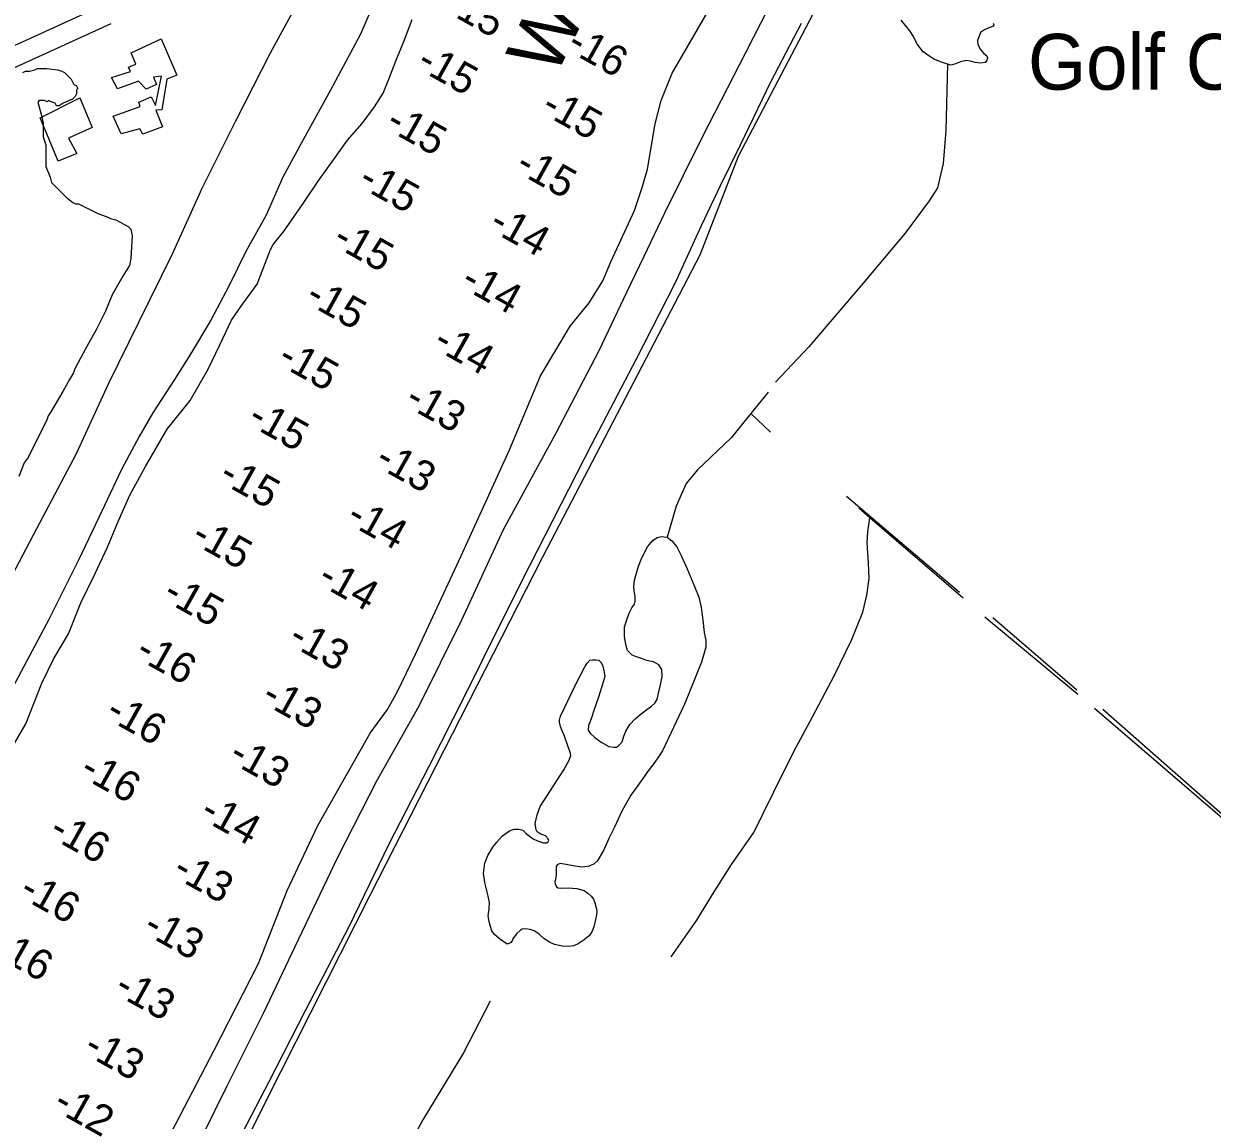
# Model space of a CAD drawing. Extents: x 3683402 to 3721514, y 487807 to 513565.
# Drawn here: x 3701138 to 3702904, y 502284 to 503914 of the extents above; entities that cross this region are included whole.
import ezdxf

# ---------------------------------------------------------------- set-up
doc = ezdxf.new("R2010")
doc.units = 0
for name, color, linetype in [('V-BLDG-IDEN', 7, 'Continuous'), ('V-BLDG-OTLN', 7, 'Continuous'), ('V-LEVE-TOET', 7, 'Continuous'), ('V-RIVR-IDEN', 7, 'Continuous'), ('V-ROAD-CNTR', 7, 'Continuous'), ('V-SITE-OTLN', 7, 'Continuous'), ('V-SITE-VEGE', 7, 'Continuous'), ('V-TOPO-SHOR', 7, 'Continuous'), ('V-TOPO-SPOT', 7, 'Continuous')]:
    doc.layers.add(name, color=color, linetype=linetype)

msp = doc.modelspace()

# ---------------------------------------------------------------- linework, layer by layer
at = {"layer": 'V-BLDG-OTLN'}
for points in [[(3701297.2, 503870.7), (3701341.7, 503891.4), (3701365.1, 503837.6), (3701350.3, 503831.9), (3701342.7, 503786), (3701334.1, 503785.7), (3701343.7, 503760.7), (3701314.5, 503749.9), (3701310, 503757.9), (3701282.4, 503750.4), (3701270.7, 503776.5), (3701310.8, 503791.2), (3701308.7, 503797.5), (3701327.1, 503805.6), (3701333.4, 503792.5), (3701342.2, 503836), (3701330.6, 503834.8), (3701335.1, 503823.8), (3701319.4, 503816.9), (3701308, 503828.7), (3701276.8, 503817.3), (3701267.8, 503834), (3701296.1, 503843.3), (3701293.1, 503849.5), (3701304.4, 503854)], [(3701221.2, 503803.8), (3701239.5, 503759.8), (3701204.4, 503744.2), (3701216.4, 503721.3), (3701189, 503709.9), (3701162.3, 503774.4)]]:
    msp.add_lwpolyline(points, close=True, dxfattribs=at)
at = {"layer": 'V-LEVE-TOET'}
for points in [[(3701100, 503056.4), (3701157, 503163.6), (3701215.5, 503274.3), (3701264.3, 503379.9), (3701309.1, 503471.4), (3701358.8, 503572.2), (3701402.6, 503669.5), (3701452.8, 503769.8), (3701504.5, 503871), (3701557.7, 503969.4)], [(3701669.6, 503972.2), (3701637.9, 503898.5), (3701593.5, 503815.4), (3701553.5, 503742.6), (3701522.8, 503686.1), (3701498, 503629.6), (3701467.7, 503575.5), (3701442.4, 503523.9), (3701415.6, 503473.7), (3701386.8, 503425.5), (3701361.9, 503385.2), (3701329.7, 503335.5), (3701309.2, 503300.6), (3701282.9, 503251.4), (3701249.2, 503180.1), (3701219, 503116.7), (3701174.7, 503028.7), (3701113.2, 502912.2)], [(3701384.3, 502222.9), (3701440, 502335.6), (3701494.6, 502444.4), (3701541.1, 502542.5), (3701604.4, 502675.2), (3701662.5, 502788.5), (3701725.4, 502900.2), (3701788.8, 503028.1), (3701850.7, 503162.2), (3701928.1, 503304.8), (3701992.5, 503428.2), (3702033.6, 503515.1), (3702059.7, 503568.8), (3702090.2, 503633.2), (3702146.3, 503745.9), (3702211.2, 503872.3), (3702255.7, 503960.1)], [(3702293, 503914.3), (3702247, 503827), (3702202, 503733.8), (3702172.5, 503673.3), (3702144, 503613.7), (3702105.3, 503527.9), (3702047.3, 503414.6), (3701981, 503287.8), (3701936.4, 503200.4), (3701876.9, 503083.8), (3701818.9, 502967.6), (3701793.2, 502915.4), (3701739, 502809), (3701680, 502694.4), (3701621, 502572.9), (3701556.2, 502447.9), (3701502, 502341.1), (3701423.6, 502190.8)]]:
    msp.add_lwpolyline(points, dxfattribs=at)
at = {"layer": 'V-ROAD-CNTR'}
for points in [[(3701254.5, 503941.1), (3700148.3, 503436.5)], [(3701266.9, 503913.8), (3700428.6, 503531.4)]]:
    msp.add_lwpolyline(points, dxfattribs=at)
at = {"layer": 'V-SITE-OTLN'}
msp.add_lwpolyline([(3701388.9, 502092.6), (3701498.3, 502314), (3701652.3, 502618.8), (3701908.9, 503121.9), (3702142.7, 503570.5), (3702199.6, 503717.1), (3702384.9, 504070.8), (3702587.3, 504467.6), (3702769.8, 504835.6), (3702969.3, 505246.7)], dxfattribs=at)
at = {"layer": 'V-SITE-VEGE'}
for points in [[(3701136.4, 503841.5), (3701140.3, 503843.5), (3701146.3, 503843.6), (3701154.3, 503845.6), (3701158.3, 503847.6), (3701172.2, 503847.6), (3701188.2, 503845.7), (3701194.2, 503843.7), (3701198.2, 503841.7), (3701208.2, 503831.8), (3701212.2, 503823.8), (3701216.2, 503821.9), (3701218.2, 503817.9), (3701216.2, 503815.9), (3701216.2, 503809.9), (3701214.2, 503805.9), (3701210.3, 503801.9), (3701196.3, 503795.9), (3701190.4, 503791.9), (3701186.4, 503791.9), (3701184.4, 503795.8), (3701178.4, 503797.8), (3701174.4, 503799.8), (3701172.4, 503797.8), (3701168.4, 503799.8), (3701160.4, 503799.8), (3701158.4, 503797.7), (3701164.5, 503775.8)], [(3701164.5, 503775.8), (3701166.5, 503765.9), (3701166.6, 503745.9), (3701170.6, 503734), (3701170.7, 503702.1), (3701176.7, 503686.1), (3701178.8, 503678.2), (3701200.8, 503656.3), (3701210.8, 503648.4), (3701214.8, 503646.4), (3701218.8, 503646.4), (3701246.7, 503632.5), (3701262.7, 503626.6), (3701266.7, 503624.6), (3701274.7, 503622.7), (3701292.6, 503612.7), (3701296.6, 503608.8), (3701298.7, 503598.8), (3701296.8, 503564.9), (3701294.8, 503554.9), (3701284.9, 503538.9), (3701269, 503511), (3701259.2, 503487), (3701253.2, 503475), (3701245.3, 503459.1), (3701229.4, 503431.1), (3701213.6, 503401.1), (3701211.6, 503395.1), (3701205.7, 503385.1), (3701195.7, 503367.2), (3701177.9, 503337.2), (3701173.9, 503331.2), (3701172, 503325.2), (3701144.2, 503269.3), (3701138.3, 503261.3), (3701130.4, 503241.3)]]:
    msp.add_lwpolyline(points, dxfattribs=at)
at = {"layer": 'V-TOPO-SHOR'}
for p, q in [((3702218.1, 503334.5), (3702247, 503306.9)), ((3702360.3, 503212), (3702528, 503069.3)), ((3702565.5, 503032.6), (3702704, 502917.7)), ((3702577.4, 503031.5), (3702702.4, 502924)), ((3702728.5, 502896.6), (3702971.4, 502687.8)), ((3702741.1, 502895.4), (3702965, 502697.6))]:
    msp.add_line(p, q, dxfattribs=at)
for points in [[(3701351.4, 502255.1), (3701420, 502387.3), (3701486.4, 502517.2), (3701529.2, 502625.8), (3701574.4, 502722.6), (3701620.5, 502803.6), (3701652.5, 502859.5), (3701678.3, 502895), (3701693.2, 502921.7), (3701719.7, 502976.8), (3701787.5, 503123.2), (3701859.3, 503280.6), (3701905.3, 503390.7), (3701949.8, 503464.7), (3701978, 503499.4), (3701998.3, 503531.7), (3702010, 503560), (3702045, 503636.3), (3702056.7, 503670.9), (3702064.5, 503697.7), (3702070.6, 503733.1), (3702076, 503765.3), (3702084.6, 503799.9), (3702100.9, 503840.8), (3702156.4, 503936.1)], [(3701508.1, 503586), (3701523.8, 503604.9), (3701552.7, 503647.1), (3701575, 503680.1), (3701598, 503712), (3701618.7, 503740.8), (3701640.3, 503766), (3701659, 503790.4), (3701671.9, 503810.9), (3701678.9, 503829.4), (3701691, 503859.7), (3701702.3, 503887.6), (3701714.8, 503920.6)], [(3702454.2, 503903.3), (3702441.5, 503919.5)], [(3702578.1, 503914.7), (3702578.5, 503913.9), (3702578.9, 503913.1), (3702578.9, 503912.3), (3702577.3, 503910.2), (3702571.6, 503907.8), (3702565.1, 503904.9), (3702559.4, 503900.8), (3702556.6, 503894.7), (3702554.6, 503889), (3702555.4, 503883.3), (3702559.5, 503875.6), (3702564.4, 503870), (3702568.5, 503866.3), (3702569.7, 503863.1), (3702568.5, 503859.8), (3702566.1, 503856.6), (3702559.6, 503855.3), (3702551.4, 503856.5), (3702544.5, 503858.5), (3702538, 503859.3), (3702529.5, 503857.3), (3702522.2, 503854.4), (3702515.7, 503852.7), (3702510.4, 503853.9), (3702501.5, 503856.7), (3702489.7, 503861.6), (3702482.3, 503866.4), (3702474.2, 503872.5), (3702465.6, 503883.4), (3702462.3, 503889.5), (3702459.5, 503895.2), (3702454.2, 503903.3)], [(3702510.4, 503853.9), (3702507.5, 503755.2), (3702504, 503706.4), (3702495.6, 503670.2), (3702483.1, 503650.7), (3702447.5, 503602.6), (3702384.7, 503528.4), (3702304.2, 503433.9), (3702254.8, 503381.3)], [(3701119.2, 502835.7), (3701140.6, 502873.5), (3701164.4, 502934.1), (3701182.3, 502970.7), (3701204.2, 503007.3), (3701222.5, 503053.3), (3701243.6, 503097), (3701262.3, 503136.3), (3701276.7, 503170.5), (3701295.4, 503213.4), (3701318.8, 503255.9), (3701350.9, 503311.4), (3701384.9, 503354), (3701411.8, 503400.4), (3701429, 503436.6), (3701446.1, 503473.6), (3701461.8, 503496), (3701484.5, 503526.8), (3701504.3, 503578.7), (3701508.1, 503586)], [(3702243.9, 503366.2), (3702218.1, 503334.5), (3702188.9, 503298.6), (3702139, 503250.8), (3702122, 503230.5), (3702107.1, 503197.1), (3702093.5, 503151.1)], [(3702378.4, 503194.5), (3702394.9, 503180.3), (3702533.7, 503060.9)], [(3702099.5, 502526.9), (3702137.9, 502581.5), (3702160.9, 502619.8), (3702189.2, 502664.2), (3702222.4, 502711.8), (3702251.8, 502771.3), (3702282.5, 502833.1), (3702305.5, 502876.3), (3702341.9, 502944.7), (3702367.7, 502997.6), (3702384.2, 503039.5), (3702390.6, 503064.7), (3702393.8, 503089.5), (3702392.9, 503112.3), (3702390.7, 503143.2), (3702391.9, 503158.6), (3702394.9, 503180.3)], [(3702045, 503051.4), (3702046.2, 503055.5), (3702046.2, 503062.8), (3702044.6, 503070.5), (3702044.1, 503078.2), (3702045.3, 503087.2), (3702048.1, 503097.3), (3702050.9, 503107.9), (3702055, 503117.7), (3702058.6, 503125.4), (3702064.7, 503136.4), (3702069.5, 503142.5), (3702072.4, 503146.2), (3702078.8, 503150.3), (3702084.9, 503151.9), (3702093.5, 503151.1), (3702100.8, 503145.5), (3702108.1, 503136.5), (3702114.3, 503123.6), (3702123.3, 503104.1), (3702133.5, 503080.1), (3702140.5, 503061.9), (3702144.2, 503046.5), (3702146.7, 503027.4), (3702148.8, 503009.1), (3702151.3, 502997.7), (3702150.9, 502987.6), (3702144.5, 502965.2), (3702119.5, 502902.5), (3702086.8, 502833.3), (3702080.8, 502824.4), (3702075.5, 502816.6), (3702065.4, 502803.6), (3702056.5, 502790.6), (3702039.9, 502767.3), (3702026.2, 502743.7), (3702015.3, 502720.1), (3702007.6, 502703.8), (3701999.6, 502686.3), (3701992.7, 502674.5), (3701989.5, 502669.2), (3701985, 502665.6), (3701977.7, 502661.9), (3701968.4, 502660.2), (3701956.6, 502661.8), (3701943.6, 502664.6), (3701934.6, 502665.8), (3701930.2, 502664.1), (3701929, 502661.3), (3701929, 502655.6), (3701929, 502649.1), (3701928.2, 502645.4), (3701927.8, 502641.4), (3701927, 502638.5), (3701927.4, 502635.7), (3701929.1, 502631.2), (3701931.5, 502629.6), (3701935.2, 502629.2), (3701946.5, 502629.7), (3701959.5, 502628.9), (3701970.5, 502625.7), (3701975.8, 502622), (3701980.7, 502617.2), (3701984, 502613.1), (3701986, 502607.4), (3701988.1, 502600.1), (3701989.3, 502594.9), (3701988.9, 502589.6), (3701987.3, 502582.7), (3701984.5, 502571.7), (3701982.1, 502565.2), (3701978.1, 502559.1), (3701970.4, 502552.5), (3701961.5, 502546.4), (3701954.6, 502543.5), (3701947.2, 502542.7), (3701937.9, 502543.1), (3701926.1, 502545.5), (3701918.8, 502548.7), (3701910.6, 502554.4), (3701903.7, 502560.8), (3701896, 502565.7), (3701889.9, 502567.7), (3701882.9, 502568.9), (3701878.1, 502568.5), (3701876, 502566.8), (3701870, 502561.1), (3701866.7, 502557.5), (3701864.3, 502553.8), (3701863.5, 502550.9), (3701861.1, 502548.1), (3701860.7, 502548.1), (3701855.8, 502546)], [(3701855.8, 502546), (3701844.8, 502553.7), (3701837.1, 502560.2), (3701833.4, 502565.9), (3701829.7, 502577.2), (3701827.6, 502588.2), (3701829.2, 502598.4), (3701829.6, 502608.1), (3701826.7, 502621.9), (3701823, 502637.8), (3701820.9, 502651.2), (3701822.9, 502666.2), (3701827.3, 502678), (3701834.6, 502690.2), (3701840.6, 502697.6), (3701849.1, 502706.9), (3701854.4, 502711), (3701859.3, 502714.3), (3701866.2, 502716.8), (3701873.5, 502716.8), (3701879.2, 502715.2), (3701883.7, 502711.1), (3701889, 502706.7), (3701894.7, 502702.6), (3701900.8, 502699.4), (3701902.4, 502699), (3701905.3, 502698.2), (3701910.1, 502696.6), (3701914.6, 502696.6), (3701917, 502698.2), (3701917.8, 502700.3), (3701917, 502702.3), (3701912.9, 502707.2), (3701905.2, 502710), (3701900.7, 502712.8), (3701899.1, 502716.1), (3701897.4, 502725.4), (3701900.6, 502738.4), (3701905.1, 502750.6), (3701940.2, 502805.2), (3701948.3, 502819.4), (3701950.7, 502826.4), (3701949.9, 502829.6), (3701940.9, 502855.2), (3701937.6, 502862.9), (3701935.1, 502869.4), (3701933.9, 502875.9), (3701933.9, 502879.1), (3701935.1, 502884.8), (3701957.3, 502931.2), (3701971.4, 502958.1), (3701975, 502963.8), (3701978.7, 502967.9), (3701982.8, 502968.7), (3701987.6, 502968.7), (3701992.1, 502967.9), (3701995.4, 502964.7), (3701998.2, 502959.4), (3702000.3, 502950.5), (3702001.1, 502944), (3701998.3, 502933.8), (3701991.5, 502913), (3701985, 502894.7), (3701981, 502880.9), (3701977, 502871.1), (3701976.2, 502864.2), (3701979.1, 502859.8), (3701986.4, 502853.3), (3701995.8, 502846), (3702007.2, 502840), (3702014.5, 502838.8), (3702018.6, 502838.8), (3702021.4, 502840.8), (3702026.7, 502846.9), (3702029.1, 502855.1), (3702032.3, 502862.8), (3702038.3, 502872.6), (3702046, 502881.1), (3702055, 502888.1), (3702063.5, 502894.6), (3702070.4, 502899.5), (3702075.6, 502904), (3702078.9, 502909.7), (3702080.9, 502919), (3702083.7, 502931.2), (3702086.1, 502943.9), (3702085.6, 502954), (3702081.1, 502961.3), (3702073.4, 502965.8), (3702062.8, 502967.7), (3702055.5, 502970.6), (3702046.5, 502973.4), (3702041.7, 502975.4), (3702034.7, 502982.7), (3702032.2, 502991.2), (3702030.2, 503003.8), (3702030.5, 503017.6), (3702034.2, 503029.4), (3702037.4, 503038), (3702041, 503046.1), (3702045, 503051.4)], [(3701830.9, 502461.4), (3701791.3, 502384.5), (3701730.7, 502285.1), (3701662.5, 502159.7), (3701609.5, 502077.9), (3701567.1, 502016.8), (3701525.5, 501943.9), (3701492.4, 501879.2), (3701462.1, 501828.3), (3701437.3, 501788.8), (3701434.2, 501783.9), (3701423.6, 501776.1), (3701389.1, 501771.1), (3701358.3, 501761.3), (3701330.3, 501751), (3701315.3, 501744.1), (3701299.9, 501731.8), (3701285.3, 501717.1), (3701268.4, 501698.2)]]:
    msp.add_lwpolyline(points, dxfattribs=at)

# ---------------------------------------------------------------- texts
at = {"layer": 'V-BLDG-IDEN'}
msp.add_text('Golf Course', height=83, dxfattribs=at).set_placement((3702629.8, 503816))
at = {"layer": 'V-RIVR-IDEN'}
msp.add_text('WATERWAY', height=83, rotation=64.0208, dxfattribs=at).set_placement((3701927.1, 503832.8))
at = {"layer": 'V-TOPO-SPOT'}
for s, p in [('-15', (3701760.2, 503934.2)), ('-16', (3701942.4, 503875.5)), ('-15', (3701719.3, 503848.5)), ('-15', (3701904.3, 503782.4)), ('-15', (3701673.1, 503758.8)), ('-15', (3701865.9, 503695.3)), ('-15', (3701632.4, 503673.4)), ('-14', (3701826.6, 503608.9)), ('-15', (3701594.4, 503585.8)), ('-14', (3701784.7, 503523.4)), ('-15', (3701553.7, 503500.3)), ('-14', (3701743.6, 503432.8)), ('-15', (3701512.5, 503409)), ('-13', (3701701.7, 503347.3)), ('-15', (3701468, 503319.6)), ('-13', (3701657.3, 503257.8)), ('-15', (3701425.3, 503234.5)), ('-14', (3701614.8, 503173)), ('-15', (3701384.1, 503143.9)), ('-14', (3701572.1, 503082.3)), ('-15', (3701342.1, 503058.6)), ('-13', (3701528.5, 502992.8)), ('-16', (3701301.2, 502972.6)), ('-13', (3701488.5, 502906)), ('-16', (3701256.9, 502882.6)), ('-13', (3701439.9, 502818.5)), ('-16', (3701218.5, 502796.6)), ('-14', (3701397, 502733.9)), ('-16', (3701172.9, 502706.5)), ('-13', (3701356.5, 502647.7)), ('-16', (3701128.6, 502617.3)), ('-13', (3701312.8, 502563.5)), ('-16', (3701088.5, 502531.5)), ('-13', (3701269.9, 502473.3)), ('-13', (3701224.2, 502384.3)), ('-12', (3701179, 502300.9))]:
    msp.add_text(s, height=45, rotation=330.7933, dxfattribs=at).set_placement(p)

doc.saveas('drawing.dxf')
